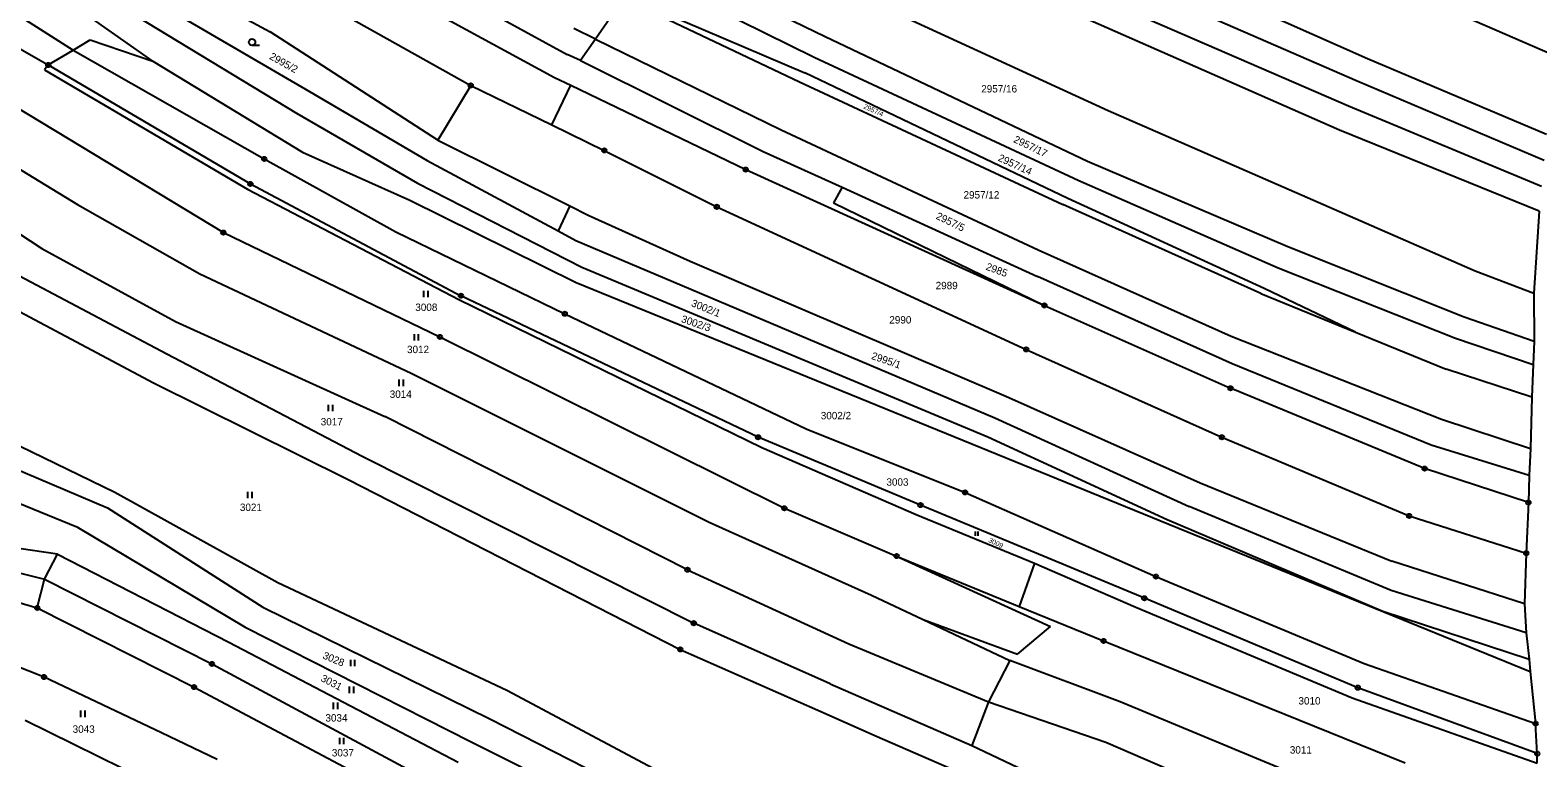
# Model space of a CAD drawing. Extents: x -593183 to -588034, y -1130415 to -1124994.
# Drawn here: x -591952.4 to -591606.6, y -1126930.4 to -1126763.3 of the extents above; entities that cross this region are included whole.
import ezdxf

# ---------------------------------------------------------------- set-up
doc = ezdxf.new("R2010")
doc.units = 0
for name, color, linetype in [('Vrstva 1', 7, 'Continuous'), ('Vrstva 18', 7, 'Continuous'), ('Vrstva 24', 7, 'Continuous'), ('Vrstva 25', 7, 'Continuous')]:
    doc.layers.add(name, color=color, linetype=linetype)

msp = doc.modelspace()

# ---------------------------------------------------------------- linework, layer by layer
at = {"layer": 'Vrstva 1'}
for p, q in [((-591935.32, -1126728.93), (-591851.33, -1126776.04)), ((-591709.88, -1126741.26), (-591645.63, -1126769.85)), ((-591934.01, -1126743.91), (-591897.31, -1126763.7)), ((-591938.68, -1126747.99), (-591888.34, -1126777.44)), ((-591648.01, -1126775.05), (-591712.83, -1126746.8)), ((-591982.18, -1126752.01), (-591948.22, -1126771.34)), ((-591970.86, -1126749.89), (-591942.55, -1126767.95)), ((-591942.46, -1126751.3), (-591891.26, -1126782.38)), ((-591864.66, -1126749.48), (-591829.18, -1126768.94)), ((-591808.8, -1126751.6), (-591772.52, -1126769.52)), ((-591770.02, -1126764.88), (-591801.27, -1126749.66)), ((-591715.55, -1126752.26), (-591649.99, -1126780.71)), ((-591867.79, -1126754.76), (-591832.09, -1126774.19)), ((-591816.12, -1126755.85), (-591822.73, -1126765.41)), ((-591766.87, -1126753.38), (-591705.12, -1126781.77)), ((-591603.23, -1126768.97), (-591640.1, -1126752.98)), ((-591924.25, -1126770.43), (-591943.97, -1126756.59)), ((-591811.82, -1126758.13), (-591775.94, -1126775.23)), ((-591811.45, -1126757.48), (-591774.69, -1126773.14)), ((-591652.09, -1126786.32), (-591718.13, -1126757.26)), ((-591822.73, -1126765.41), (-591827.66, -1126763)), ((-591942.55, -1126767.95), (-591938.65, -1126765.6)), ((-591938.65, -1126765.6), (-591924.25, -1126770.43)), ((-591883.95, -1126772.39), (-591897.31, -1126763.7)), ((-591822.73, -1126765.41), (-591826.14, -1126770.34)), ((-591822.73, -1126765.41), (-591780.15, -1126786.22)), ((-591709.9, -1126793.51), (-591770.02, -1126764.88)), ((-591948.22, -1126771.34), (-591942.55, -1126767.95)), ((-591942.55, -1126767.95), (-591898.68, -1126792.9)), ((-591826.14, -1126770.34), (-591829.18, -1126768.94)), ((-591772.52, -1126769.52), (-591711.84, -1126797.84)), ((-591645.63, -1126769.85), (-591604.61, -1126787.23)), ((-591948.22, -1126771.34), (-591949.09, -1126772.45)), ((-591949.09, -1126772.45), (-591902.55, -1126799.87)), ((-591948.22, -1126771.34), (-591901.87, -1126798.64)), ((-591924.25, -1126770.43), (-591889.94, -1126791.35)), ((-591858.87, -1126788.57), (-591883.95, -1126772.39)), ((-591826.14, -1126770.34), (-591784.24, -1126791.17)), ((-591714.41, -1126802.01), (-591774.69, -1126773.14)), ((-591851.33, -1126776.04), (-591858.87, -1126788.57)), ((-591851.33, -1126776.04), (-591832.69, -1126785.11)), ((-591832.69, -1126785.11), (-591828.37, -1126775.98)), ((-591832.09, -1126774.19), (-591828.37, -1126775.98)), ((-591828.37, -1126775.98), (-591788.25, -1126795.34)), ((-591775.94, -1126775.23), (-591715.49, -1126803.4)), ((-591605.15, -1126793.24), (-591648.01, -1126775.05)), ((-591888.34, -1126777.44), (-591861.34, -1126793.3)), ((-591978.44, -1126780.88), (-591941.49, -1126803.35)), ((-591955.66, -1126780.92), (-591908.05, -1126809.8)), ((-591891.26, -1126782.38), (-591863.57, -1126798.44)), ((-591705.12, -1126781.77), (-591659.39, -1126801.74)), ((-591649.99, -1126780.71), (-591605.75, -1126799.13)), ((-591832.69, -1126785.11), (-591820.69, -1126790.95)), ((-591780.15, -1126786.22), (-591721.16, -1126813.75)), ((-591606.28, -1126804.92), (-591652.09, -1126786.32)), ((-591858.87, -1126788.57), (-591828.63, -1126803.65)), ((-591898.68, -1126792.9), (-591868.49, -1126809.66)), ((-591889.94, -1126791.35), (-591865.3, -1126802.38)), ((-591861.34, -1126793.3), (-591831.25, -1126809.39)), ((-591820.69, -1126790.95), (-591794.89, -1126803.9)), ((-591784.24, -1126791.17), (-591766.17, -1126799.36)), ((-591663.9, -1126813.11), (-591709.9, -1126793.51)), ((-591974.62, -1126797.23), (-591949.67, -1126813.47)), ((-591788.25, -1126795.34), (-591719.76, -1126826.53)), ((-591902.55, -1126799.87), (-591854.02, -1126825.2)), ((-591901.87, -1126798.64), (-591853.57, -1126824.31)), ((-591863.57, -1126798.44), (-591825.85, -1126817.76)), ((-591766.17, -1126799.36), (-591768.12, -1126803.02)), ((-591766.17, -1126799.36), (-591721.36, -1126819.89)), ((-591711.84, -1126797.84), (-591666.16, -1126817.94)), ((-591941.49, -1126803.35), (-591913.49, -1126819.28)), ((-591865.3, -1126802.38), (-591827.12, -1126821.25)), ((-591828.63, -1126803.65), (-591831.25, -1126809.39)), ((-591828.63, -1126803.65), (-591824.41, -1126805.78)), ((-591794.89, -1126803.9), (-591723.93, -1126836.64)), ((-591768.12, -1126803.02), (-591719.76, -1126826.53)), ((-591670.14, -1126823.8), (-591715.49, -1126803.4)), ((-591669.36, -1126822.64), (-591714.41, -1126802.01)), ((-591659.39, -1126801.74), (-591620.95, -1126818.62)), ((-591824.41, -1126805.78), (-591800.96, -1126816.36)), ((-591606.28, -1126804.92), (-591607.49, -1126823.74)), ((-591908.05, -1126809.8), (-591858.4, -1126833.78)), ((-591868.49, -1126809.66), (-591829.75, -1126828.46)), ((-591831.25, -1126809.39), (-591827.2, -1126811.6)), ((-591827.2, -1126811.6), (-591731.09, -1126852.37)), ((-591949.67, -1126813.47), (-591919.05, -1126830.21)), ((-591721.16, -1126813.75), (-591676.94, -1126833.59)), ((-591623.49, -1126829.25), (-591663.9, -1126813.11)), ((-591825.85, -1126817.76), (-591732.75, -1126856.7)), ((-591800.96, -1126816.36), (-591728.56, -1126847.38)), ((-591666.16, -1126817.94), (-591625.49, -1126834.08)), ((-591954.81, -1126819.75), (-591921.03, -1126837.64)), ((-591913.49, -1126819.28), (-591865, -1126842.09)), ((-591827.12, -1126821.25), (-591608.35, -1126910.61)), ((-591676.7, -1126839.91), (-591721.36, -1126819.89)), ((-591620.95, -1126818.62), (-591607.49, -1126823.74)), ((-591959.62, -1126825.38), (-591924.06, -1126844.27)), ((-591854.02, -1126825.2), (-591784.55, -1126859.14)), ((-591785.41, -1126856.8), (-591853.57, -1126824.31)), ((-591670.14, -1126823.8), (-591648.37, -1126832.69)), ((-591648.37, -1126832.69), (-591669.36, -1126822.64)), ((-591607.49, -1126823.74), (-591607.44, -1126834.85)), ((-591829.75, -1126828.46), (-591774.41, -1126854.89)), ((-591719.76, -1126826.53), (-591677.06, -1126845.55)), ((-591919.05, -1126830.21), (-591871.01, -1126852.07)), ((-591607.44, -1126834.85), (-591623.49, -1126829.25)), ((-591858.4, -1126833.78), (-591779.39, -1126873.11)), ((-591676.94, -1126833.59), (-591628.66, -1126852.64)), ((-591648.37, -1126832.69), (-591627.63, -1126841.16)), ((-591625.49, -1126834.08), (-591607.67, -1126840.08)), ((-591607.44, -1126834.85), (-591607.67, -1126840.08)), ((-591921.03, -1126837.64), (-591876.25, -1126861.11)), ((-591723.93, -1126836.64), (-591679.05, -1126856.8)), ((-591865, -1126842.09), (-591796.63, -1126876.32)), ((-591631.03, -1126858.58), (-591676.7, -1126839.91)), ((-591607.93, -1126847.61), (-591627.63, -1126841.16)), ((-591607.67, -1126840.08), (-591607.93, -1126847.61)), ((-591984.83, -1126844.16), (-591932.97, -1126869.39)), ((-591924.06, -1126844.27), (-591879.45, -1126866.47)), ((-591632.54, -1126864.01), (-591677.06, -1126845.55)), ((-591728.56, -1126847.38), (-591684.03, -1126867.3)), ((-591607.93, -1126847.61), (-591608.25, -1126859.4)), ((-591801.61, -1126887.21), (-591871.01, -1126852.07)), ((-591731.09, -1126852.37), (-591686.51, -1126872.68)), ((-591628.66, -1126852.64), (-591608.25, -1126859.4)), ((-591975.41, -1126855.67), (-591934.65, -1126873)), ((-591774.41, -1126854.89), (-591737.94, -1126869.45)), ((-591748.17, -1126872.36), (-591785.41, -1126856.8)), ((-591784.55, -1126859.14), (-591749.19, -1126874.55)), ((-591732.75, -1126856.7), (-591691.62, -1126875.65)), ((-591679.05, -1126856.8), (-591636.08, -1126874.87)), ((-591608.53, -1126865.6), (-591631.03, -1126858.58)), ((-591608.25, -1126859.4), (-591608.53, -1126865.6)), ((-591978.72, -1126862.27), (-591941.67, -1126877.35)), ((-591876.25, -1126861.11), (-591800.19, -1126899.48)), ((-591879.45, -1126866.47), (-591803.27, -1126905.52)), ((-591608.74, -1126871.78), (-591632.54, -1126864.01)), ((-591608.53, -1126865.6), (-591608.74, -1126871.78)), ((-591932.97, -1126869.39), (-591895.58, -1126890.13)), ((-591737.94, -1126869.45), (-591694.18, -1126888.8)), ((-591684.03, -1126867.3), (-591640.08, -1126885.26)), ((-591934.65, -1126873), (-591899.04, -1126895.8)), ((-591779.39, -1126873.11), (-591753.66, -1126884.09)), ((-591696.83, -1126893.75), (-591748.17, -1126872.36)), ((-591640.21, -1126891.96), (-591686.51, -1126872.68)), ((-591608.74, -1126871.78), (-591609.23, -1126883.42)), ((-591796.63, -1126876.32), (-591759.42, -1126893.06)), ((-591749.19, -1126874.55), (-591722.06, -1126885.71)), ((-591691.62, -1126875.65), (-591642.16, -1126896.74)), ((-591636.08, -1126874.87), (-591609.23, -1126883.42)), ((-591941.67, -1126877.35), (-591903.08, -1126900.41)), ((-591946.12, -1126883.64), (-591963.21, -1126881.15)), ((-591949.11, -1126889.36), (-591946.12, -1126883.64)), ((-591946.12, -1126883.64), (-591906.83, -1126903.87)), ((-591753.66, -1126884.09), (-591718.34, -1126900.25)), ((-591753.66, -1126884.09), (-591725.55, -1126895.62)), ((-591609.23, -1126883.42), (-591609.62, -1126895.08)), ((-591965.36, -1126885.38), (-591949.11, -1126889.36)), ((-591801.61, -1126887.21), (-591764.62, -1126904.22)), ((-591722.06, -1126885.71), (-591725.55, -1126895.62)), ((-591722.06, -1126885.71), (-591698.79, -1126895.8)), ((-591609.62, -1126895.08), (-591640.08, -1126885.26)), ((-591968.08, -1126890.97), (-591950.75, -1126895.98)), ((-591950.75, -1126895.98), (-591949.11, -1126889.36)), ((-591949.11, -1126889.36), (-591910.68, -1126908.83)), ((-591895.58, -1126890.13), (-591843.05, -1126914.9)), ((-591694.18, -1126888.8), (-591646.41, -1126908.75)), ((-591759.42, -1126893.06), (-591747.57, -1126898.65)), ((-591647.87, -1126914.29), (-591696.83, -1126893.75)), ((-591609.29, -1126901.71), (-591640.21, -1126891.96)), ((-591950.75, -1126895.98), (-591914.77, -1126914.16)), ((-591899.04, -1126895.8), (-591846.98, -1126921.41)), ((-591725.55, -1126895.62), (-591706.18, -1126903.56)), ((-591698.79, -1126895.8), (-591649.15, -1126916.66)), ((-591642.16, -1126896.74), (-591608.58, -1126907.77)), ((-591609.62, -1126895.08), (-591609.29, -1126901.71)), ((-591983.39, -1126898.26), (-591949.18, -1126911.84)), ((-591903.08, -1126900.41), (-591851.26, -1126926.71)), ((-591768.86, -1126913.43), (-591800.19, -1126899.48)), ((-591747.57, -1126898.65), (-591727.67, -1126908.03)), ((-591747.57, -1126898.65), (-591725.94, -1126906.59)), ((-591725.94, -1126906.59), (-591718.34, -1126900.25)), ((-591906.83, -1126903.87), (-591854.2, -1126931.36)), ((-591764.62, -1126904.22), (-591732.59, -1126917.57)), ((-591706.18, -1126903.56), (-591637.02, -1126931.52)), ((-591609.29, -1126901.71), (-591608.58, -1126907.77)), ((-591803.27, -1126905.52), (-591771.74, -1126919.42)), ((-591727.67, -1126908.03), (-591732.59, -1126917.57)), ((-591702.41, -1126917.55), (-591727.67, -1126908.03)), ((-591608.58, -1126907.77), (-591608.35, -1126910.61)), ((-591949.18, -1126911.84), (-591922.28, -1126924.61)), ((-591910.68, -1126908.83), (-591857.64, -1126937.37)), ((-591646.41, -1126908.75), (-591607.09, -1126922.54)), ((-591608.35, -1126910.61), (-591607.09, -1126922.54)), ((-591914.77, -1126914.16), (-591860.47, -1126943)), ((-591843.05, -1126914.9), (-591785.43, -1126945.55)), ((-591768.86, -1126913.43), (-591736.38, -1126927.54)), ((-591606.72, -1126929.44), (-591647.87, -1126914.29)), ((-591732.59, -1126917.57), (-591736.38, -1126927.54)), ((-591732.59, -1126917.57), (-591705.66, -1126926.81)), ((-591659.34, -1126935.46), (-591702.41, -1126917.55)), ((-591649.15, -1126916.66), (-591606.72, -1126931.61)), ((-591953.51, -1126921.75), (-591914.54, -1126940.93)), ((-591846.98, -1126921.41), (-591787.81, -1126951.58)), ((-591771.74, -1126919.42), (-591758.14, -1126925.47)), ((-591922.28, -1126924.61), (-591909.51, -1126930.71)), ((-591758.14, -1126925.47), (-591713.61, -1126944.84)), ((-591606.72, -1126929.44), (-591607.09, -1126922.54)), ((-591851.26, -1126926.71), (-591790.16, -1126957.25)), ((-591736.38, -1126927.54), (-591711.84, -1126939.18)), ((-591705.66, -1126926.81), (-591664.09, -1126944.71)), ((-591606.72, -1126931.61), (-591606.72, -1126929.44))]:
    msp.add_line(p, q, dxfattribs=at)
at = {"layer": 'Vrstva 24'}
for centre, radius in [((-591948.22, -1126771.34), 0.5), ((-591948.22, -1126771.34), 0.0327), ((-591851.33, -1126776.04), 0.5), ((-591851.33, -1126776.04), 0.0327), ((-591820.69, -1126790.95), 0.5), ((-591898.68, -1126792.9), 0.5), ((-591898.68, -1126792.9), 0.0327), ((-591820.69, -1126790.95), 0.0327), ((-591788.25, -1126795.34), 0.5), ((-591788.25, -1126795.34), 0.0327), ((-591901.87, -1126798.64), 0.5), ((-591901.87, -1126798.64), 0.0327), ((-591794.89, -1126803.9), 0.5), ((-591794.89, -1126803.9), 0.0327), ((-591908.05, -1126809.8), 0.5), ((-591908.05, -1126809.8), 0.0327), ((-591853.57, -1126824.31), 0.5), ((-591853.57, -1126824.31), 0.0327), ((-591829.75, -1126828.46), 0.5), ((-591829.75, -1126828.46), 0.0327), ((-591719.76, -1126826.53), 0.5), ((-591719.76, -1126826.53), 0.0327), ((-591858.4, -1126833.78), 0.5), ((-591858.4, -1126833.78), 0.0327), ((-591723.93, -1126836.64), 0.5), ((-591723.93, -1126836.64), 0.0327), ((-591677.06, -1126845.55), 0.5), ((-591677.06, -1126845.55), 0.0327), ((-591785.41, -1126856.8), 0.5), ((-591679.05, -1126856.8), 0.5), ((-591785.41, -1126856.8), 0.0327), ((-591679.05, -1126856.8), 0.0327), ((-591632.54, -1126864.01), 0.5), ((-591632.54, -1126864.01), 0.0327), ((-591737.94, -1126869.45), 0.5), ((-591737.94, -1126869.45), 0.0327), ((-591779.39, -1126873.11), 0.5), ((-591779.39, -1126873.11), 0.0327), ((-591748.17, -1126872.36), 0.5), ((-591748.17, -1126872.36), 0.0327), ((-591608.74, -1126871.78), 0.5), ((-591608.74, -1126871.78), 0.0327), ((-591636.08, -1126874.87), 0.5), ((-591636.08, -1126874.87), 0.0327), ((-591753.66, -1126884.09), 0.5), ((-591753.66, -1126884.09), 0.0327), ((-591609.23, -1126883.42), 0.5), ((-591609.23, -1126883.42), 0.0327), ((-591801.61, -1126887.21), 0.5), ((-591801.61, -1126887.21), 0.0327), ((-591694.18, -1126888.8), 0.5), ((-591694.18, -1126888.8), 0.0327), ((-591696.83, -1126893.75), 0.5), ((-591696.83, -1126893.75), 0.0327), ((-591950.75, -1126895.98), 0.5), ((-591950.75, -1126895.98), 0.0327), ((-591800.19, -1126899.48), 0.5), ((-591800.19, -1126899.48), 0.0327), ((-591706.18, -1126903.56), 0.5), ((-591706.18, -1126903.56), 0.0327), ((-591910.68, -1126908.83), 0.5), ((-591803.27, -1126905.52), 0.5), ((-591803.27, -1126905.52), 0.0327), ((-591949.18, -1126911.84), 0.5), ((-591949.18, -1126911.84), 0.0327), ((-591910.68, -1126908.83), 0.0327), ((-591914.77, -1126914.16), 0.5), ((-591914.77, -1126914.16), 0.0327), ((-591647.87, -1126914.29), 0.5), ((-591647.87, -1126914.29), 0.0327), ((-591607.09, -1126922.54), 0.5), ((-591607.09, -1126922.54), 0.0327), ((-591606.72, -1126929.44), 0.5), ((-591606.72, -1126929.44), 0.0327)]:
    msp.add_circle(centre, radius, dxfattribs=at)
at = {"layer": 'Vrstva 25'}
for p, q in [((-591899.74, -1126766.87), (-591901.49, -1126766.87)), ((-591862.15, -1126823.17), (-591862.15, -1126824.67)), ((-591861.12, -1126824.67), (-591861.12, -1126823.17)), ((-591864.31, -1126833.1), (-591864.31, -1126834.6)), ((-591863.29, -1126834.6), (-591863.29, -1126833.1)), ((-591867.78, -1126843.54), (-591867.78, -1126845.04)), ((-591866.76, -1126845.04), (-591866.76, -1126843.54)), ((-591883.99, -1126849.33), (-591883.99, -1126850.83)), ((-591882.97, -1126850.83), (-591882.97, -1126849.33)), ((-591902.5, -1126869.3), (-591902.5, -1126870.8)), ((-591901.47, -1126870.8), (-591901.47, -1126869.3)), ((-591735.64, -1126878.4), (-591735.64, -1126879.4)), ((-591734.95, -1126879.4), (-591734.95, -1126878.4)), ((-591878.91, -1126907.89), (-591878.91, -1126909.39)), ((-591877.89, -1126909.39), (-591877.89, -1126907.89)), ((-591879.19, -1126914.03), (-591879.19, -1126915.53)), ((-591878.17, -1126915.53), (-591878.17, -1126914.03)), ((-591882.87, -1126917.72), (-591882.87, -1126919.22)), ((-591881.84, -1126919.22), (-591881.84, -1126917.72)), ((-591940.8, -1126919.56), (-591940.8, -1126921.06)), ((-591939.78, -1126921.06), (-591939.78, -1126919.56)), ((-591881.46, -1126925.79), (-591881.46, -1126927.29)), ((-591880.44, -1126927.29), (-591880.44, -1126925.79))]:
    msp.add_line(p, q, dxfattribs=at)
msp.add_circle((-591901.49, -1126766.12), 0.75, dxfattribs=at)

# ---------------------------------------------------------------- texts
at = {"layer": 'Vrstva 18'}
for s, height, rotation, p in [('2995/2', 1.7, 330.6821, (-591897.66, -1126769.87)), ('2957/4', 1.14, 335.6538, (-591761.36, -1126781.25)), ('2957/17', 1.7, 334.2693, (-591726.99, -1126788.99)), ('2957/14', 1.7, 335.2669, (-591730.54, -1126793.26)), ('2957/5', 1.7, 333.8627, (-591744.77, -1126806.58)), ('2985', 1.7, 339.5359, (-591733.33, -1126818.29)), ('3002/1', 1.7, 337.8939, (-591800.91, -1126826.65)), ('3002/3', 1.7, 341.2675, (-591803.2, -1126830.34)), ('2995/1', 1.7, 340.6908, (-591759.59, -1126838.78)), ('3009', 1.14, 334.0157, (-591732.71, -1126880.79)), ('3028', 1.7, 337.5572, (-591885.42, -1126907.54)), ('3031', 1.7, 332.6098, (-591885.88, -1126912.68))]:
    msp.add_text(s, height=height, rotation=rotation, dxfattribs=at).set_placement(p)
for s, p in [('2957/16', (-591734.24, -1126777.65)), ('2957/12', (-591738.3, -1126802)), ('2989', (-591744.69, -1126822.82)), ('3008', (-591864.04, -1126827.81)), ('2990', (-591755.32, -1126830.69)), ('3012', (-591865.94, -1126837.49)), ('3014', (-591869.91, -1126847.76)), ('3017', (-591885.73, -1126854.08)), ('3002/2', (-591771.04, -1126852.68)), ('3003', (-591755.98, -1126867.93)), ('3021', (-591904.27, -1126873.73)), ('3010', (-591661.48, -1126918.16)), ('3034', (-591884.65, -1126922.07)), ('3043', (-591942.63, -1126924.65)), ('3037', (-591883.18, -1126930.08)), ('3011', (-591663.46, -1126929.42))]:
    msp.add_text(s, height=1.7, dxfattribs=at).set_placement(p)

doc.saveas('drawing.dxf')
